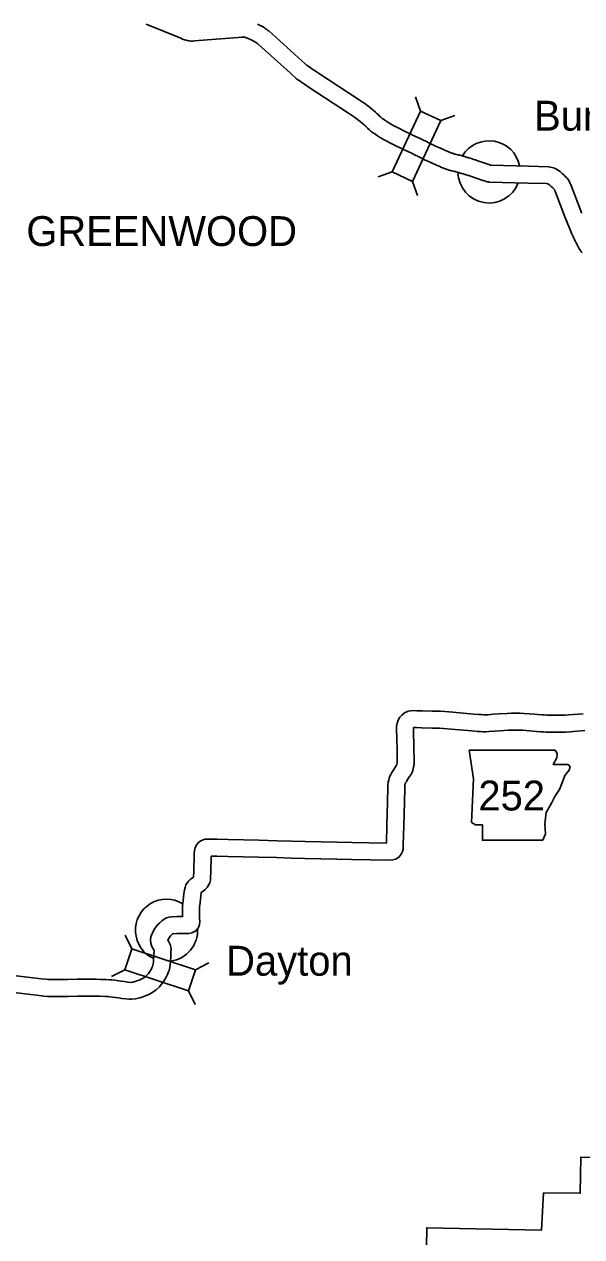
# Model space of a CAD drawing. Extents: x 1370567 to 1373900, y 377514 to 379648.
# Drawn here: x 1371056.3 to 1371154.9, y 378946.6 to 379160.9 of the extents above; entities that cross this region are included whole.
import ezdxf

# ---------------------------------------------------------------- set-up
doc = ezdxf.new("R2010")
doc.units = 0
doc.layers.add('Default', color=7, linetype='Continuous')

msp = doc.modelspace()

# ---------------------------------------------------------------- linework, layer by layer
at = {"layer": 'Default'}
for p, q in [((1371126.36, 379145.57), (1371125.46, 379148.05)), ((1371129.95, 379143.89), (1371132.43, 379144.79)), ((1371121.33, 379134.81), (1371118.85, 379133.91)), ((1371124.91, 379133.13), (1371125.81, 379130.65)), ((1371075.29, 378997.49), (1371074.11, 378999.85)), ((1371086.57, 378993.77), (1371088.93, 378994.96)), ((1371074.05, 378993.73), (1371071.69, 378992.55)), ((1371085.33, 378990.01), (1371086.52, 378987.65))]:
    msp.add_line(p, q, dxfattribs=at)
for points in [[(1371077.81, 379160.9), (1371083.95, 379158.43), (1371084.28, 379158.28), (1371084.59, 379158.16), (1371084.9, 379158.08), (1371085.09, 379158.04), (1371085.3, 379157.99), (1371085.48, 379157.96), (1371085.81, 379157.89), (1371086.09, 379157.94), (1371086.15, 379157.94), (1371086.41, 379157.95), (1371094.87, 379158.65), (1371095.01, 379158.66), (1371095.1, 379158.66), (1371095.15, 379158.65), (1371095.16, 379158.65), (1371095.16, 379158.65), (1371095.36, 379158.58), (1371095.46, 379158.56), (1371095.55, 379158.52), (1371095.6, 379158.51), (1371095.67, 379158.47), (1371095.87, 379158.38), (1371096.29, 379158.19), (1371096.53, 379158.09), (1371096.64, 379158.03), (1371096.75, 379157.97), (1371096.84, 379157.92), (1371097.01, 379157.83), (1371097.06, 379157.81), (1371097.12, 379157.75), (1371097.28, 379157.65), (1371097.34, 379157.6), (1371097.39, 379157.57), (1371097.56, 379157.43), (1371097.63, 379157.38), (1371103.36, 379152.24), (1371104.49, 379151.19)], [(1371097.5, 379160.93), (1371097.78, 379160.82), (1371097.98, 379160.71), (1371098.19, 379160.61), (1371098.31, 379160.54), (1371098.44, 379160.47), (1371098.54, 379160.42), (1371098.75, 379160.3), (1371098.9, 379160.17), (1371098.98, 379160.12), (1371099.2, 379159.96), (1371099.32, 379159.86), (1371099.37, 379159.82), (1371099.5, 379159.73), (1371105.38, 379154.45), (1371106.41, 379153.5)], [(1371106.16, 379153.69), (1371106.75, 379153.34), (1371107.14, 379153.05), (1371107.33, 379152.92), (1371107.54, 379152.78), (1371107.96, 379152.48), (1371108.32, 379152.24), (1371115.34, 379147.68), (1371115.85, 379147.32), (1371116.22, 379147.07), (1371116.48, 379146.87), (1371117.56, 379146.05), (1371118.06, 379145.63), (1371118.37, 379145.36), (1371118.54, 379145.21), (1371118.64, 379145.13), (1371118.86, 379144.93), (1371118.99, 379144.78), (1371119.01, 379144.76), (1371119.18, 379144.61), (1371119.27, 379144.51), (1371119.32, 379144.46), (1371119.52, 379144.3), (1371119.56, 379144.26), (1371119.79, 379144.12), (1371120.03, 379143.94), (1371120.38, 379143.7), (1371120.72, 379143.48), (1371120.86, 379143.39), (1371121.05, 379143.28), (1371121.36, 379143.1), (1371121.63, 379142.96), (1371122.27, 379142.65)], [(1371104.49, 379151.19), (1371105.08, 379150.84), (1371105.39, 379150.61), (1371105.66, 379150.42), (1371105.86, 379150.3), (1371106.25, 379150.02), (1371106.66, 379149.74), (1371113.64, 379145.21), (1371114.12, 379144.86), (1371114.49, 379144.61), (1371114.69, 379144.47), (1371115.69, 379143.71), (1371116.11, 379143.35), (1371116.4, 379143.1), (1371116.57, 379142.95), (1371116.63, 379142.9), (1371116.72, 379142.82), (1371116.76, 379142.77), (1371116.99, 379142.51), (1371117.31, 379142.23), (1371117.44, 379142.13), (1371117.46, 379142.11), (1371117.63, 379141.92), (1371117.93, 379141.73), (1371118.1, 379141.63), (1371118.25, 379141.52), (1371118.72, 379141.2), (1371119.12, 379140.94), (1371119.34, 379140.81), (1371119.53, 379140.7), (1371119.92, 379140.46), (1371120.29, 379140.28), (1371120.93, 379139.96)], [(1371122.3, 379142.63), (1371123.65, 379141.92), (1371123.96, 379141.78), (1371124.28, 379141.64), (1371124.63, 379141.47), (1371124.94, 379141.32), (1371125.2, 379141.2), (1371125.47, 379141.07), (1371125.87, 379140.9), (1371126.14, 379140.77), (1371126.4, 379140.65), (1371126.63, 379140.51), (1371126.74, 379140.45), (1371126.93, 379140.38), (1371127.16, 379140.27), (1371127.4, 379140.15), (1371127.69, 379139.99), (1371127.9, 379139.88), (1371128.16, 379139.77), (1371128.38, 379139.64), (1371128.4, 379139.63), (1371128.57, 379139.56), (1371128.78, 379139.47), (1371128.99, 379139.37), (1371129.28, 379139.24), (1371129.57, 379139.12), (1371129.75, 379139.04), (1371129.99, 379138.96), (1371130.26, 379138.82), (1371130.41, 379138.74), (1371130.53, 379138.68), (1371130.73, 379138.6), (1371130.93, 379138.51), (1371131.15, 379138.42), (1371131.3, 379138.36), (1371131.55, 379138.27), (1371131.68, 379138.2), (1371131.74, 379138.18), (1371131.85, 379138.14), (1371131.99, 379138.1), (1371132.24, 379138.01), (1371132.35, 379137.98), (1371132.38, 379137.96), (1371132.49, 379137.94), (1371132.67, 379137.9), (1371132.88, 379137.85), (1371133.05, 379137.81), (1371133.19, 379137.77), (1371133.37, 379137.74), (1371133.72, 379137.63), (1371133.83, 379137.6), (1371133.96, 379137.57), (1371134.15, 379137.51), (1371134.31, 379137.46), (1371134.46, 379137.41), (1371134.62, 379137.37), (1371134.73, 379137.33), (1371134.85, 379137.3), (1371135.11, 379137.22), (1371135.29, 379137.16), (1371135.45, 379137.1), (1371135.59, 379137.07), (1371135.76, 379137.01), (1371135.96, 379136.96), (1371136.1, 379136.91), (1371136.31, 379136.84), (1371138.25, 379136.17), (1371138.47, 379136.11), (1371138.62, 379136.05), (1371138.69, 379136.02), (1371138.81, 379136), (1371145.42, 379135.81), (1371149, 379135.72), (1371149.87, 379135.54), (1371150.14, 379135.4), (1371150.4, 379135.3), (1371150.63, 379135.14), (1371150.74, 379135.06), (1371151.03, 379134.86), (1371151.23, 379134.68), (1371151.42, 379134.55), (1371151.79, 379134.16), (1371151.95, 379134.02), (1371152.17, 379133.81), (1371152.27, 379133.69), (1371152.46, 379133.49), (1371152.75, 379132.94), (1371152.83, 379132.77), (1371152.89, 379132.62), (1371152.91, 379132.56), (1371152.98, 379132.42), (1371154.67, 379127.93), (1371154.8, 379127.58), (1371154.82, 379127.51)], [(1371120.9, 379139.97), (1371122.35, 379139.21), (1371122.73, 379139.05), (1371123.01, 379138.92), (1371123.34, 379138.76), (1371123.64, 379138.62), (1371123.89, 379138.5), (1371124.22, 379138.33), (1371124.67, 379138.15), (1371124.88, 379138.05), (1371124.97, 379138.01), (1371125.15, 379137.9), (1371125.51, 379137.71), (1371125.73, 379137.63), (1371125.83, 379137.58), (1371126.03, 379137.48), (1371126.3, 379137.34), (1371126.63, 379137.17), (1371126.79, 379137.1), (1371126.93, 379137.01), (1371127.15, 379136.9), (1371127.4, 379136.8), (1371127.57, 379136.73), (1371127.74, 379136.65), (1371128.07, 379136.5), (1371128.38, 379136.36), (1371128.66, 379136.24), (1371128.82, 379136.19), (1371128.87, 379136.16), (1371129.08, 379136.05), (1371129.32, 379135.94), (1371129.53, 379135.85), (1371129.74, 379135.76), (1371130.07, 379135.61), (1371130.27, 379135.54), (1371130.32, 379135.52), (1371130.51, 379135.43), (1371130.74, 379135.35), (1371130.9, 379135.29), (1371131.08, 379135.24), (1371131.26, 379135.18), (1371131.37, 379135.14), (1371131.63, 379135.05), (1371131.84, 379135.01), (1371131.96, 379134.98), (1371132.19, 379134.93), (1371132.35, 379134.89), (1371132.54, 379134.85), (1371132.64, 379134.83), (1371132.83, 379134.77), (1371133.02, 379134.71), (1371133.15, 379134.68), (1371133.26, 379134.64), (1371133.44, 379134.59), (1371133.61, 379134.54), (1371133.74, 379134.5), (1371133.92, 379134.44), (1371134.07, 379134.41), (1371134.19, 379134.37), (1371134.31, 379134.33), (1371134.58, 379134.23), (1371134.76, 379134.18), (1371134.89, 379134.14), (1371135.05, 379134.1), (1371135.14, 379134.07), (1371135.36, 379133.99), (1371137.36, 379133.3), (1371137.5, 379133.26), (1371137.6, 379133.22), (1371137.84, 379133.15), (1371138.12, 379133.05), (1371138.36, 379133.04), (1371138.5, 379133.01), (1371145.34, 379132.81), (1371148.64, 379132.73), (1371148.85, 379132.69), (1371148.97, 379132.64), (1371149.06, 379132.58), (1371149.15, 379132.52), (1371149.34, 379132.34), (1371149.46, 379132.25), (1371149.73, 379131.97), (1371149.93, 379131.8), (1371149.96, 379131.78), (1371149.99, 379131.74), (1371150.02, 379131.67), (1371150.06, 379131.59), (1371150.08, 379131.56), (1371150.08, 379131.55), (1371150.16, 379131.34), (1371150.23, 379131.21), (1371151.86, 379126.89), (1371151.97, 379126.59), (1371152.07, 379126.29), (1371152.19, 379126.08)], [(1371152.11, 379126.25), (1371152.55, 379125.14), (1371153.07, 379123.95), (1371153.17, 379123.72), (1371153.22, 379123.6), (1371153.32, 379123.37), (1371153.4, 379123.22), (1371153.46, 379123.07), (1371153.57, 379122.85), (1371153.64, 379122.67), (1371153.74, 379122.49), (1371153.86, 379122.25), (1371153.97, 379122.08), (1371154.07, 379121.89), (1371154.19, 379121.67), (1371154.21, 379121.63), (1371154.29, 379121.42), (1371154.48, 379121.16), (1371154.54, 379121.06), (1371154.63, 379120.91), (1371154.78, 379120.69), (1371154.82, 379120.63), (1371154.91, 379120.5)], [(1371124.62, 379039.54), (1371125.17, 379039.57), (1371125.69, 379039.56), (1371126.61, 379039.53), (1371128.48, 379039.5), (1371129.31, 379039.5), (1371129.83, 379039.48), (1371130.67, 379039.43), (1371132.06, 379039.29), (1371135.69, 379038.97), (1371136.64, 379038.89), (1371137.11, 379038.86), (1371137.47, 379038.85), (1371137.87, 379038.84), (1371138.24, 379038.85), (1371139.18, 379038.93), (1371140.19, 379038.99), (1371141.68, 379039.09), (1371142.45, 379039.13), (1371143, 379039.14), (1371143.44, 379039.14), (1371143.89, 379039.12), (1371144.66, 379039.08), (1371146.44, 379038.94), (1371147.11, 379038.88), (1371147.84, 379038.82), (1371148.23, 379038.8), (1371148.67, 379038.78), (1371149.14, 379038.76), (1371150.21, 379038.76), (1371151.11, 379038.78), (1371151.91, 379038.78), (1371152.52, 379038.81), (1371155.13, 379039.03)], [(1371079.2, 378996.46), (1371079.23, 378997.08), (1371079.24, 378997.2), (1371079.23, 378997.22), (1371079.21, 378997.26), (1371079.09, 378997.44), (1371078.83, 378997.9), (1371078.67, 378998.43), (1371078.6, 378999.03), (1371078.68, 378999.61), (1371078.89, 379000.16), (1371079.03, 379000.43), (1371079.4, 379001.05), (1371079.85, 379001.68), (1371080.23, 379002.07), (1371080.6, 379002.42), (1371081.02, 379002.71), (1371081.45, 379002.93), (1371081.9, 379003.07), (1371082.35, 379003.14), (1371083.25, 379003.15), (1371084.28, 379003.16), (1371084.26, 379004.4), (1371084.26, 379004.68), (1371084.28, 379005.06), (1371084.31, 379005.46), (1371084.52, 379007.16), (1371084.62, 379007.92), (1371084.71, 379008.33), (1371084.88, 379008.79), (1371085.13, 379009.17), (1371085.34, 379009.43), (1371085.61, 379009.69), (1371086.04, 379010.02), (1371086.2, 379010.16), (1371086.23, 379010.18), (1371086.23, 379010.23), (1371086.25, 379011.01), (1371086.35, 379014.33), (1371086.39, 379014.83), (1371086.5, 379015.39), (1371086.79, 379015.92), (1371087.14, 379016.29), (1371087.61, 379016.63), (1371088.21, 379016.82), (1371088.76, 379016.84), (1371090.4, 379016.83), (1371092.33, 379016.78), (1371097.79, 379016.67), (1371101.02, 379016.57), (1371103.59, 379016.5), (1371105.98, 379016.44), (1371111.59, 379016.32), (1371114.23, 379016.27), (1371120.31, 379016.15), (1371120.42, 379019.3), (1371120.52, 379023.42), (1371120.58, 379025.87), (1371120.59, 379026.43), (1371120.62, 379026.91), (1371120.72, 379027.35), (1371120.87, 379027.84), (1371121.08, 379028.27), (1371121.29, 379028.63), (1371121.63, 379029.16), (1371122.11, 379029.92), (1371122.13, 379029.96), (1371122.16, 379030.07), (1371122.22, 379030.31), (1371122.23, 379030.39), (1371122.23, 379030.66), (1371122.24, 379031.14), (1371122.19, 379032.62), (1371122.11, 379036.41), (1371122.12, 379036.82), (1371122.22, 379037.38), (1371122.42, 379037.9), (1371122.7, 379038.39), (1371123.04, 379038.79), (1371123.49, 379039.17), (1371124.14, 379039.46), (1371124.62, 379039.54)], [(1371082.2, 378996.32), (1371082.23, 378996.96), (1371082.24, 378997.33), (1371082.19, 378997.75), (1371082.06, 378998.23), (1371081.85, 378998.7), (1371081.66, 378998.99), (1371081.91, 378999.41), (1371082.15, 378999.74), (1371082.34, 378999.93), (1371082.5, 379000.09), (1371082.56, 379000.12), (1371082.58, 379000.14), (1371082.58, 379000.14), (1371082.62, 379000.14), (1371083.29, 379000.15), (1371084.45, 379000.16), (1371085.37, 379000.17), (1371085.93, 379000.27), (1371086.63, 379000.64), (1371087.07, 379001.25), (1371087.25, 379001.78), (1371087.3, 379002.26), (1371087.29, 379002.92), (1371087.26, 379004.42), (1371087.26, 379004.61), (1371087.28, 379004.89), (1371087.3, 379005.18), (1371087.5, 379006.78), (1371087.58, 379007.41), (1371087.59, 379007.43), (1371087.92, 379007.68), (1371088.25, 379007.97), (1371088.6, 379008.32), (1371088.87, 379008.74), (1371089.08, 379009.15), (1371089.19, 379009.63), (1371089.23, 379010.07), (1371089.25, 379010.93), (1371089.34, 379013.84), (1371090.35, 379013.83), (1371092.26, 379013.78), (1371097.72, 379013.67), (1371100.93, 379013.58), (1371103.5, 379013.5), (1371105.91, 379013.44), (1371111.53, 379013.32), (1371114.17, 379013.27), (1371120.89, 379013.14), (1371121.45, 379013.18), (1371122, 379013.33), (1371122.58, 379013.71), (1371122.94, 379014.18), (1371123.17, 379014.66), (1371123.26, 379015.09), (1371123.28, 379015.42), (1371123.3, 379015.88), (1371123.42, 379019.21), (1371123.52, 379023.36), (1371123.58, 379025.82), (1371123.58, 379026.31), (1371123.6, 379026.47), (1371123.62, 379026.57), (1371123.67, 379026.73), (1371123.72, 379026.84), (1371123.85, 379027.05), (1371124.17, 379027.55), (1371124.79, 379028.54), (1371124.98, 379029.01), (1371125.06, 379029.33), (1371125.17, 379029.76), (1371125.22, 379030.16), (1371125.23, 379030.61), (1371125.24, 379031.16), (1371125.19, 379032.7), (1371125.11, 379036.4), (1371125.11, 379036.52), (1371125.12, 379036.57), (1371125.13, 379036.58), (1371125.1, 379036.58)], [(1371125.1, 379036.58), (1371125.18, 379036.56), (1371125.63, 379036.56), (1371126.55, 379036.53), (1371128.44, 379036.5), (1371129.25, 379036.5), (1371129.69, 379036.48), (1371130.43, 379036.44), (1371131.77, 379036.3), (1371135.44, 379035.98), (1371136.43, 379035.9), (1371136.96, 379035.87), (1371137.39, 379035.85), (1371137.9, 379035.84), (1371138.41, 379035.86), (1371139.39, 379035.94), (1371140.38, 379036), (1371141.86, 379036.1), (1371142.55, 379036.13), (1371143.02, 379036.14), (1371143.38, 379036.14), (1371143.75, 379036.13), (1371144.46, 379036.09), (1371146.19, 379035.95), (1371146.87, 379035.89), (1371147.63, 379035.83), (1371148.07, 379035.8), (1371148.55, 379035.78), (1371149.08, 379035.76), (1371150.24, 379035.76), (1371151.15, 379035.78), (1371151.99, 379035.78), (1371152.73, 379035.82), (1371155.4, 379036.05)], [(1371067.27, 378917.67), (1371078.54, 378922.47), (1371085.98, 378922.37), (1371086.39, 378935.64), (1371127.23, 378934.77), (1371127.44, 378948.17), (1371147.75, 378947.75), (1371148.1, 378954.32), (1371154.59, 378954.28), (1371154.68, 378960.65), (1371181.85, 378960.51), (1371182.04, 378973.93), (1371209.34, 378973.69), (1371210.17, 379020.3)], [(1371075.26, 378988.55), (1371075.94, 378988.62), (1371076.42, 378988.74), (1371076.72, 378988.82), (1371077.1, 378988.93), (1371077.75, 378989.17), (1371078.42, 378989.47), (1371079.02, 378989.81), (1371079.61, 378990.24), (1371080.13, 378990.71), (1371080.57, 378991.21), (1371080.98, 378991.75), (1371081.38, 378992.43), (1371081.6, 378992.93), (1371081.73, 378993.26), (1371081.88, 378993.66), (1371082.01, 378994.17), (1371082.11, 378994.7), (1371082.16, 378995.3), (1371082.19, 378996.02), (1371082.2, 378996.31), (1371082.2, 378996.32)], [(1371075.27, 378991.52), (1371075.87, 378991.7), (1371076.16, 378991.79), (1371076.62, 378991.95), (1371077.07, 378992.16), (1371077.41, 378992.34), (1371077.71, 378992.56), (1371077.98, 378992.81), (1371078.24, 378993.11), (1371078.48, 378993.43), (1371078.71, 378993.8), (1371078.83, 378994.09), (1371078.93, 378994.33), (1371079.01, 378994.56), (1371079.08, 378994.82), (1371079.13, 378995.1), (1371079.16, 378995.48), (1371079.19, 378996.14), (1371079.2, 378996.44), (1371079.2, 378996.46)], [(1371054.36, 378992.76), (1371057.35, 378992.4), (1371059.3, 378992.17), (1371060.07, 378992.08), (1371060.51, 378992.04), (1371061.58, 378992.03), (1371064, 378992.05), (1371065.64, 378992.1), (1371066.5, 378992.11), (1371067.34, 378992.1), (1371067.82, 378992.09), (1371068.34, 378992.08), (1371068.92, 378992.08), (1371069.76, 378992.07), (1371070.73, 378992.04), (1371071.34, 378992.01), (1371071.79, 378991.97), (1371072.29, 378991.9), (1371073.36, 378991.75), (1371073.96, 378991.66), (1371074.58, 378991.58), (1371075.27, 378991.52)], [(1371053.92, 378989.79), (1371056.99, 378989.43), (1371058.94, 378989.2), (1371059.77, 378989.09), (1371060.38, 378989.05), (1371061.58, 378989.03), (1371064.06, 378989.05), (1371065.7, 378989.1), (1371066.5, 378989.11), (1371067.3, 378989.1), (1371067.78, 378989.09), (1371068.32, 378989.08), (1371068.89, 378989.08), (1371069.68, 378989.07), (1371070.62, 378989.04), (1371071.13, 378989.02), (1371071.44, 378988.99), (1371071.87, 378988.93), (1371072.93, 378988.78), (1371073.56, 378988.68), (1371074.27, 378988.6), (1371074.82, 378988.55), (1371075.26, 378988.55)], [(1371114.67, 378935.02), (1371127.23, 378934.75), (1371127.44, 378948.15), (1371147.75, 378947.73), (1371148.1, 378954.3), (1371154.59, 378954.26), (1371154.68, 378960.64), (1371181.85, 378960.5), (1371182.04, 378973.92), (1371209.33, 378973.68)]]:
    msp.add_lwpolyline(points, dxfattribs=at)
for points in [[(1371126.36, 379145.57), (1371121.33, 379134.81), (1371124.91, 379133.13), (1371129.95, 379143.89)], [(1371134.94, 379032.57), (1371135.7, 379027.5), (1371135.36, 379019.8), (1371136.04, 379019.38), (1371137.3, 379019.38), (1371137.3, 379016.67), (1371147.96, 379016.67), (1371148.47, 379017.77), (1371148.3, 379019.55), (1371148.55, 379021.58), (1371149.49, 379023.19), (1371150.08, 379024.37), (1371150.92, 379025.64), (1371151.43, 379026.99), (1371151.85, 379028.09), (1371152.61, 379029.02), (1371152.78, 379029.61), (1371152.45, 379030.04), (1371149.82, 379030.04), (1371150.42, 379031.22), (1371150.5, 379031.98), (1371150.15, 379032.57)], [(1371074.05, 378993.73), (1371085.33, 378990.01), (1371086.57, 378993.77), (1371075.29, 378997.49)]]:
    msp.add_lwpolyline(points, close=True, dxfattribs=at)
for centre, start, end in [((1371138.47, 379134.8), 11.8099, 148.69), ((1371138.47, 379134.8), 181.0231, 339.6236), ((1371081.44, 379000.75), 58.5976, 245.6452), ((1371081.44, 379000.75), 277.4899, 3.1979)]:
    msp.add_arc(centre, 5.5, start, end, dxfattribs=at)

# ---------------------------------------------------------------- texts
for s, p in [('Burnville', (1371146.43, 379142.1)), ('GREENWOOD', (1371056.65, 379121.7)), ('252', (1371136.58, 379021.92)), ('Dayton', (1371091.98, 378992.72))]:
    msp.add_text(s, height=5.28, dxfattribs=at).set_placement(p)

doc.saveas('drawing.dxf')
